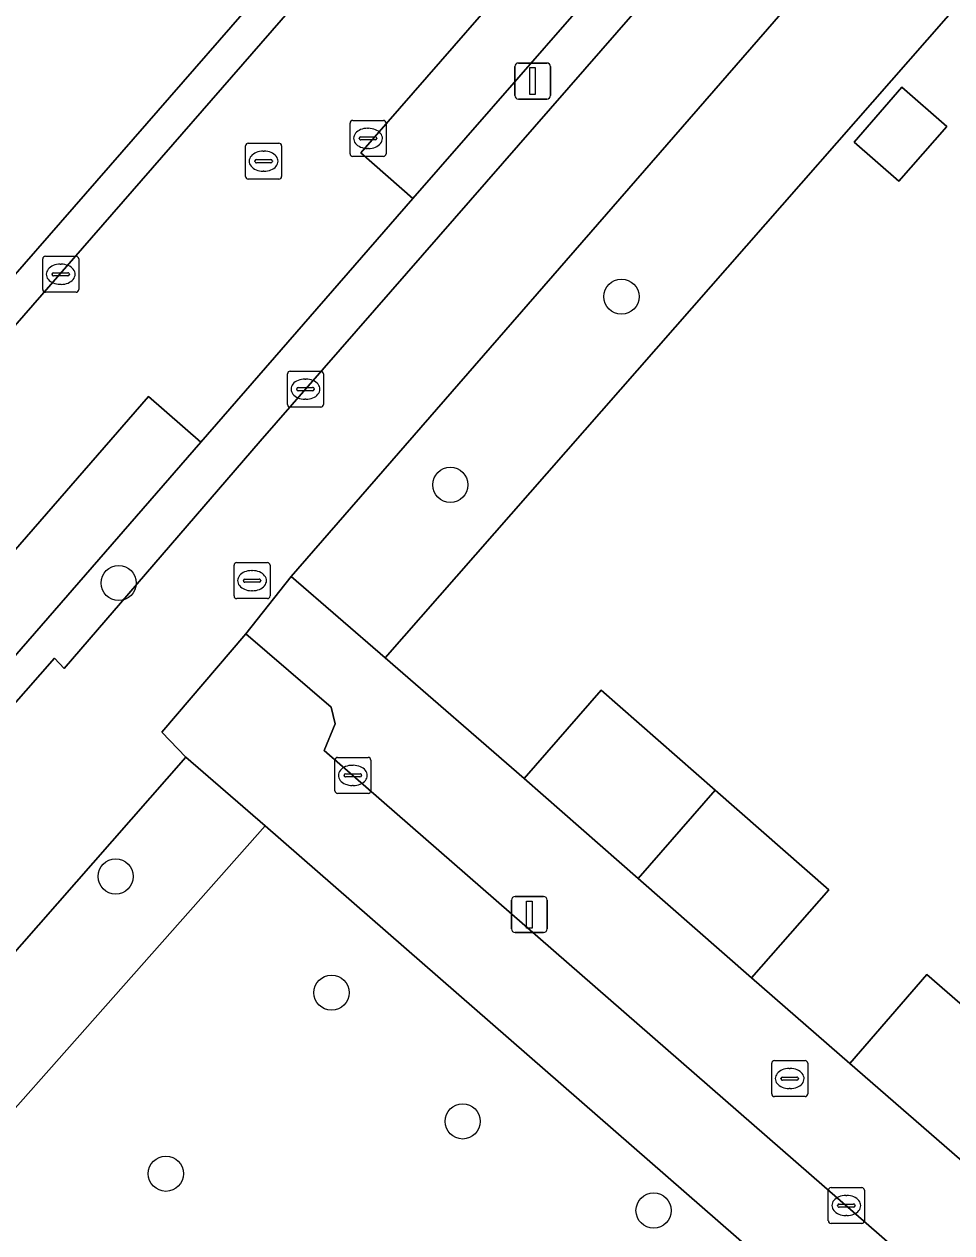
# Model space of a CAD drawing. Extents: x 158472 to 159562, y 388525 to 389606.
# Drawn here: x 158885.42 to 158911.21, y 388781.84 to 388815.42 of the extents above; entities that cross this region are included whole.
import ezdxf

# ---------------------------------------------------------------- set-up
doc = ezdxf.new("R2010")
doc.units = 0
for name, color, linetype in [('IMGEO_Berm_groen', 7, 'Continuous'), ('IMGEO_Boom', 7, 'Continuous'), ('IMGEO_Brandkraan', 7, 'Continuous'), ('IMGEO_Erf', 7, 'Continuous'), ('IMGEO_Fietspad_gesloten', 7, 'Continuous'), ('IMGEO_Groenvoorziening', 7, 'Continuous'), ('IMGEO_Haag', 7, 'Continuous'), ('IMGEO_Kolk', 7, 'Continuous'), ('IMGEO_Lichtmast', 7, 'Continuous'), ('IMGEO_Pand', 7, 'Continuous'), ('IMGEO_Parkeervlak_open', 7, 'Continuous'), ('IMGEO_Rijbaan_lokaal_open', 7, 'Continuous'), ('IMGEO_Rioolput', 7, 'Continuous'), ('IMGEO_Voetpad_open', 7, 'Continuous')]:
    doc.layers.add(name, color=color, linetype=linetype)

msp = doc.modelspace()

# ---------------------------------------------------------------- linework, layer by layer
at = {"layer": 'IMGEO_Berm_groen'}
msp.add_lwpolyline([(158892.117, 388793.148), (158889.917, 388795.054), (158877.157, 388780.522), (158879.294, 388778.679)], close=True, dxfattribs=at)
at = {"layer": 'IMGEO_Boom'}
for centre in [(158902.024, 388807.852), (158897.265, 388802.623), (158888.045, 388799.895), (158887.963, 388791.742), (158893.963, 388788.512), (158897.609, 388784.936), (158889.358, 388783.482), (158902.916, 388782.46)]:
    msp.add_circle(centre, 0.489, dxfattribs=at)
at = {"layer": 'IMGEO_Brandkraan'}
for p, q in [((158885.934, 388808.048), (158885.934, 388808.9)), ((158886.009, 388808.974), (158886.861, 388808.974)), ((158886.935, 388808.9), (158886.935, 388808.048)), ((158886.422, 388808.754), (158886.447, 388808.754)), ((158886.193, 388808.468), (158886.193, 388808.48)), ((158886.631, 388808.431), (158886.233, 388808.431)), ((158886.236, 388808.517), (158886.634, 388808.517)), ((158886.677, 388808.48), (158886.677, 388808.468)), ((158886.861, 388807.974), (158886.009, 388807.974)), ((158886.445, 388808.194), (158886.42, 388808.194))]:
    msp.add_line(p, q, dxfattribs=at)
for points in [[(158885.934, 388808.048), (158885.934, 388808.9)], [(158886.009, 388808.974), (158886.861, 388808.974)], [(158886.935, 388808.9), (158886.935, 388808.048)], [(158886.861, 388807.974), (158886.009, 388807.974)]]:
    msp.add_lwpolyline(points, dxfattribs=at)
for centre, radius, start, end in [((158886.011, 388808.898), 0.0765, 91.552, 178.448), ((158886.011, 388808.898), 0.0765, 91.552, 178.448), ((158886.859, 388808.898), 0.0765, 1.552, 88.448), ((158886.859, 388808.898), 0.0765, 1.552, 88.448), ((158886.233, 388808.477), 0.0403, 85.8775, 175.7526), ((158886.23, 388808.467), 0.0366, 178.938, 274.7102), ((158886.634, 388808.474), 0.043, 264.8664, 352.4533), ((158886.638, 388808.479), 0.0386, 1.7309, 96.639), ((158886.011, 388808.05), 0.0765, 181.552, 268.448), ((158886.011, 388808.05), 0.0765, 181.552, 268.448), ((158886.859, 388808.05), 0.0765, 271.552, 358.448), ((158886.859, 388808.05), 0.0765, 271.552, 358.448)]:
    msp.add_arc(centre, radius, start, end, dxfattribs=at)
for centre, major_axis, ratio, start_param, end_param in [((158886.421, 388808.474), (-0.387, 0.002), 0.722429, 4.712389, 7.853982), ((158886.446, 388808.474), (-0.39, 0.002), 0.717154, 1.570796, 4.712389)]:
    msp.add_ellipse(centre, major_axis=major_axis, ratio=ratio, start_param=start_param, end_param=end_param, dxfattribs=at)
at = {"layer": 'IMGEO_Erf'}
for points in [[(158879.477, 388815.598), (158884.025, 388811.633), (158879.94, 388806.948), (158875.899, 388802.313), (158871.353, 388806.277), (158869.482, 388804.131), (158867.662, 388802.043), (158872.182, 388798.102), (158868.082, 388793.4), (158864.097, 388788.83), (158859.542, 388792.802), (158857.634, 388790.614), (158864.451, 388784.733), (158911.812, 388839.017)], [(158922.086, 388828.178), (158895.45, 388797.816), (158899.316, 388794.468), (158901.461, 388796.915), (158904.624, 388794.142), (158907.785, 388791.371), (158905.64, 388788.924), (158908.37, 388786.546), (158910.517, 388789.015), (158913.763, 388786.192)]]:
    msp.add_lwpolyline(points, dxfattribs=at)
msp.add_lwpolyline([(158909.736, 388811.06), (158908.488, 388812.149), (158909.819, 388813.672), (158911.066, 388812.584)], close=True, dxfattribs=at)
at = {"layer": 'IMGEO_Fietspad_gesloten'}
msp.add_lwpolyline([(158939.547, 388858.13), (158926.586, 388843.327), (158908.631, 388822.912), (158891.98, 388803.837), (158886.534, 388797.524), (158886.262, 388797.803), (158884.323, 388795.61), (158883.327, 388794.483), (158872.522, 388782.263), (158876.002, 388779.209), (158877.157, 388780.522), (158889.917, 388795.054), (158889.244, 388795.75), (158891.577, 388798.482), (158892.838, 388800.078), (158918.64, 388829.712), (158922.701, 388834.313), (158925.978, 388838.056), (158929.322, 388841.85), (158932.045, 388844.827), (158941.937, 388856.138)], dxfattribs=at)
at = {"layer": 'IMGEO_Groenvoorziening'}
for points in [[(158908.631, 388822.912), (158926.586, 388843.327), (158939.547, 388858.13), (158938.627, 388858.934), (158938.477, 388859.066), (158930.791, 388850.245), (158928.977, 388848.164), (158913.904, 388830.865), (158908.033, 388824.128), (158902.113, 388817.333), (158896.228, 388810.579), (158890.332, 388803.813), (158884.464, 388797.078), (158883.671, 388796.168), (158883.813, 388796.047), (158884.323, 388795.61), (158886.262, 388797.803), (158886.534, 388797.524), (158891.98, 388803.837)], [(158905.722, 388781.283), (158892.117, 388793.148), (158879.294, 388778.679), (158890.988, 388768.428), (158894.607, 388772.504), (158896.992, 388770.463), (158901.625, 388775.786), (158900.81, 388776.411), (158902.979, 388778.898), (158903.356, 388778.57)]]:
    msp.add_lwpolyline(points, close=True, dxfattribs=at)
msp.add_lwpolyline([(158918.64, 388829.712), (158892.838, 388800.078), (158895.45, 388797.816), (158922.086, 388828.178), (158920.255, 388829.805)], dxfattribs=at)
at = {"layer": 'IMGEO_Haag'}
msp.add_lwpolyline([(158926.586, 388843.327), (158939.547, 388858.13), (158938.627, 388858.934), (158938.477, 388859.066), (158930.791, 388850.245), (158928.977, 388848.164), (158913.904, 388830.865), (158908.033, 388824.128), (158902.113, 388817.333), (158896.228, 388810.579), (158890.332, 388803.813), (158884.464, 388797.078), (158883.671, 388796.168), (158883.813, 388796.047), (158884.323, 388795.61), (158886.262, 388797.803), (158886.534, 388797.524), (158891.98, 388803.837), (158908.631, 388822.912)], close=True, dxfattribs=at)
msp.add_lwpolyline([(158918.64, 388829.712), (158892.838, 388800.078), (158895.45, 388797.816), (158922.086, 388828.178), (158920.255, 388829.805)], dxfattribs=at)
at = {"layer": 'IMGEO_Kolk'}
for p, q in [((158894.477, 388811.824), (158894.477, 388812.676)), ((158894.552, 388812.75), (158895.404, 388812.75)), ((158895.478, 388812.676), (158895.478, 388811.824)), ((158894.736, 388812.244), (158894.736, 388812.256)), ((158894.779, 388812.293), (158895.177, 388812.293)), ((158894.965, 388812.53), (158894.99, 388812.53)), ((158895.22, 388812.256), (158895.22, 388812.244)), ((158895.174, 388812.207), (158894.776, 388812.207)), ((158894.988, 388811.97), (158894.963, 388811.97)), ((158895.404, 388811.75), (158894.552, 388811.75)), ((158892.738, 388804.856), (158892.738, 388805.708)), ((158892.813, 388805.782), (158893.665, 388805.782)), ((158893.226, 388805.562), (158893.251, 388805.562)), ((158893.739, 388805.708), (158893.739, 388804.856)), ((158892.997, 388805.276), (158892.997, 388805.288)), ((158893.435, 388805.239), (158893.037, 388805.239)), ((158893.04, 388805.325), (158893.438, 388805.325)), ((158893.481, 388805.288), (158893.481, 388805.276)), ((158893.249, 388805.002), (158893.224, 388805.002)), ((158893.665, 388804.782), (158892.813, 388804.782)), ((158894.056, 388794.124), (158894.056, 388794.976)), ((158894.131, 388795.05), (158894.983, 388795.05)), ((158894.544, 388794.83), (158894.569, 388794.83)), ((158895.057, 388794.976), (158895.057, 388794.124)), ((158894.315, 388794.544), (158894.315, 388794.556)), ((158894.753, 388794.507), (158894.355, 388794.507)), ((158894.358, 388794.593), (158894.756, 388794.593)), ((158894.799, 388794.556), (158894.799, 388794.544)), ((158894.567, 388794.27), (158894.542, 388794.27)), ((158894.983, 388794.05), (158894.131, 388794.05)), ((158907.774, 388782.172), (158907.774, 388783.024)), ((158907.849, 388783.098), (158908.701, 388783.098)), ((158908.775, 388783.024), (158908.775, 388782.172)), ((158908.262, 388782.878), (158908.287, 388782.878)), ((158908.033, 388782.592), (158908.033, 388782.604)), ((158908.471, 388782.555), (158908.073, 388782.555)), ((158908.076, 388782.641), (158908.474, 388782.641)), ((158908.517, 388782.604), (158908.517, 388782.592)), ((158908.701, 388782.098), (158907.849, 388782.098)), ((158908.285, 388782.318), (158908.26, 388782.318))]:
    msp.add_line(p, q, dxfattribs=at)
for points in [[(158894.477, 388811.824), (158894.477, 388812.676)], [(158894.552, 388812.75), (158895.404, 388812.75)], [(158895.478, 388812.676), (158895.478, 388811.824)], [(158895.404, 388811.75), (158894.552, 388811.75)], [(158892.738, 388804.856), (158892.738, 388805.708)], [(158892.813, 388805.782), (158893.665, 388805.782)], [(158893.739, 388805.708), (158893.739, 388804.856)], [(158893.665, 388804.782), (158892.813, 388804.782)], [(158894.056, 388794.124), (158894.056, 388794.976)], [(158894.131, 388795.05), (158894.983, 388795.05)], [(158895.057, 388794.976), (158895.057, 388794.124)], [(158894.983, 388794.05), (158894.131, 388794.05)], [(158907.774, 388782.172), (158907.774, 388783.024)], [(158907.849, 388783.098), (158908.701, 388783.098)], [(158908.775, 388783.024), (158908.775, 388782.172)], [(158908.701, 388782.098), (158907.849, 388782.098)]]:
    msp.add_lwpolyline(points, dxfattribs=at)
for centre, radius, start, end in [((158894.554, 388812.674), 0.0765, 91.552, 178.448), ((158894.554, 388812.674), 0.0765, 91.552, 178.448), ((158895.402, 388812.674), 0.0765, 1.552, 88.448), ((158895.402, 388812.674), 0.0765, 1.552, 88.448), ((158894.776, 388812.253), 0.0403, 85.8775, 175.7526), ((158894.773, 388812.243), 0.0366, 178.938, 274.7102), ((158895.177, 388812.25), 0.043, 264.8664, 352.4533), ((158895.181, 388812.255), 0.0386, 1.7309, 96.639), ((158894.554, 388811.826), 0.0765, 181.552, 268.448), ((158894.554, 388811.826), 0.0765, 181.552, 268.448), ((158895.402, 388811.826), 0.0765, 271.552, 358.448), ((158895.402, 388811.826), 0.0765, 271.552, 358.448), ((158892.815, 388805.706), 0.0765, 91.552, 178.448), ((158892.815, 388805.706), 0.0765, 91.552, 178.448), ((158893.663, 388805.706), 0.0765, 1.552, 88.448), ((158893.663, 388805.706), 0.0765, 1.552, 88.448), ((158893.037, 388805.285), 0.0403, 85.8775, 175.7526), ((158893.034, 388805.275), 0.0366, 178.938, 274.7102), ((158893.438, 388805.282), 0.043, 264.8664, 352.4533), ((158893.442, 388805.287), 0.0386, 1.7309, 96.639), ((158892.815, 388804.858), 0.0765, 181.552, 268.448), ((158892.815, 388804.858), 0.0765, 181.552, 268.448), ((158893.663, 388804.858), 0.0765, 271.552, 358.448), ((158893.663, 388804.858), 0.0765, 271.552, 358.448), ((158894.133, 388794.974), 0.0765, 91.552, 178.448), ((158894.133, 388794.974), 0.0765, 91.552, 178.448), ((158894.981, 388794.974), 0.0765, 1.552, 88.448), ((158894.981, 388794.974), 0.0765, 1.552, 88.448), ((158894.355, 388794.553), 0.0403, 85.8775, 175.7526), ((158894.352, 388794.543), 0.0366, 178.938, 274.7102), ((158894.756, 388794.55), 0.043, 264.8664, 352.4533), ((158894.76, 388794.555), 0.0386, 1.7309, 96.639), ((158894.133, 388794.126), 0.0765, 181.552, 268.448), ((158894.133, 388794.126), 0.0765, 181.552, 268.448), ((158894.981, 388794.126), 0.0765, 271.552, 358.448), ((158894.981, 388794.126), 0.0765, 271.552, 358.448), ((158907.851, 388783.022), 0.0765, 91.552, 178.448), ((158907.851, 388783.022), 0.0765, 91.552, 178.448), ((158908.699, 388783.022), 0.0765, 1.552, 88.448), ((158908.699, 388783.022), 0.0765, 1.552, 88.448), ((158908.073, 388782.601), 0.0403, 85.8775, 175.7526), ((158908.07, 388782.591), 0.0366, 178.938, 274.7102), ((158908.474, 388782.598), 0.043, 264.8664, 352.4533), ((158908.478, 388782.603), 0.0386, 1.7309, 96.639), ((158907.851, 388782.174), 0.0765, 181.552, 268.448), ((158907.851, 388782.174), 0.0765, 181.552, 268.448), ((158908.699, 388782.174), 0.0765, 271.552, 358.448), ((158908.699, 388782.174), 0.0765, 271.552, 358.448)]:
    msp.add_arc(centre, radius, start, end, dxfattribs=at)
for centre, major_axis, ratio, start_param, end_param in [((158894.964, 388812.25), (-0.387, 0.002), 0.722429, 4.712389, 7.853982), ((158894.989, 388812.25), (-0.39, 0.002), 0.717154, 1.570796, 4.712389), ((158893.225, 388805.282), (-0.387, 0.002), 0.722429, 4.712389, 7.853982), ((158893.25, 388805.282), (-0.39, 0.002), 0.717154, 1.570796, 4.712389), ((158894.543, 388794.55), (-0.387, 0.002), 0.722429, 4.712389, 7.853982), ((158894.568, 388794.55), (-0.39, 0.002), 0.717154, 1.570796, 4.712389), ((158908.261, 388782.598), (-0.387, 0.002), 0.722429, 4.712389, 7.853982), ((158908.286, 388782.598), (-0.39, 0.002), 0.717154, 1.570796, 4.712389)]:
    msp.add_ellipse(centre, major_axis=major_axis, ratio=ratio, start_param=start_param, end_param=end_param, dxfattribs=at)
at = {"layer": 'IMGEO_Lichtmast'}
for p, q in [((158899.158, 388814.343), (158899.948, 388814.343)), ((158899.948, 388814.343), (158899.158, 388814.343)), ((158899.058, 388813.443), (158899.058, 388814.243)), ((158899.058, 388814.243), (158899.058, 388813.443)), ((158900.048, 388814.243), (158900.048, 388813.443)), ((158900.048, 388813.443), (158900.048, 388814.243)), ((158899.948, 388813.343), (158899.158, 388813.343)), ((158899.158, 388813.343), (158899.948, 388813.343)), ((158898.967, 388790.284), (158898.967, 388791.084)), ((158898.967, 388791.084), (158898.967, 388790.284)), ((158899.067, 388791.184), (158899.857, 388791.184)), ((158899.857, 388791.184), (158899.067, 388791.184)), ((158899.957, 388791.084), (158899.957, 388790.284)), ((158899.957, 388790.284), (158899.957, 388791.084)), ((158899.857, 388790.184), (158899.067, 388790.184)), ((158899.067, 388790.184), (158899.857, 388790.184))]:
    msp.add_line(p, q, dxfattribs=at)
for points in [[(158899.478, 388814.218), (158899.628, 388814.218), (158899.628, 388813.468), (158899.478, 388813.468), (158899.478, 388814.218)], [(158899.387, 388791.059), (158899.537, 388791.059), (158899.537, 388790.309), (158899.387, 388790.309), (158899.387, 388791.059)]]:
    msp.add_lwpolyline(points, dxfattribs=at)
for centre, start, end in [((158899.158, 388814.243), 90, 180), ((158899.158, 388814.243), 90, 180), ((158899.948, 388814.243), 0, 90), ((158899.948, 388814.243), 360, 90), ((158899.158, 388813.443), 180, 270), ((158899.158, 388813.443), 180, 270), ((158899.948, 388813.443), 270, 0), ((158899.948, 388813.443), 270, 0), ((158899.067, 388791.084), 90, 180), ((158899.067, 388791.084), 90, 180), ((158899.857, 388791.084), 0, 90), ((158899.857, 388791.084), 360, 90), ((158899.067, 388790.284), 180, 270), ((158899.067, 388790.284), 180, 270), ((158899.857, 388790.284), 270, 0), ((158899.857, 388790.284), 270, 0)]:
    msp.add_arc(centre, 0.1, start, end, dxfattribs=at)
at = {"layer": 'IMGEO_Pand'}
for points in [[(158908.488, 388812.149), (158909.736, 388811.06), (158911.066, 388812.584), (158909.819, 388813.672)], [(158902.489, 388791.686), (158904.624, 388794.142), (158901.461, 388796.915), (158899.316, 388794.468)], [(158902.489, 388791.686), (158905.64, 388788.924), (158907.785, 388791.371), (158904.624, 388794.142)], [(158913.763, 388786.192), (158910.517, 388789.015), (158908.37, 388786.546), (158911.63, 388783.712)]]:
    msp.add_lwpolyline(points, close=True, dxfattribs=at)
at = {"layer": 'IMGEO_Parkeervlak_open'}
for points in [[(158896.228, 388810.579), (158902.113, 388817.333), (158900.662, 388818.597), (158894.776, 388811.844)], [(158890.332, 388803.813), (158888.88, 388805.079), (158883.011, 388798.345), (158884.464, 388797.078)]]:
    msp.add_lwpolyline(points, close=True, dxfattribs=at)
at = {"layer": 'IMGEO_Rijbaan_lokaal_open'}
for points in [[(158896.228, 388810.579), (158894.776, 388811.844), (158900.662, 388818.597), (158902.113, 388817.333), (158908.033, 388824.128), (158906.584, 388825.391), (158912.453, 388832.13), (158913.904, 388830.865), (158928.977, 388848.164), (158925.739, 388851.017), (158923.631, 388848.586), (158922.361, 388847.122), (158916.285, 388840.115), (158914.973, 388841.243), (158865.195, 388784.143)], [(158872.508, 388783.381), (158872.6, 388783.485), (158871.161, 388784.739), (158877.101, 388791.564), (158878.555, 388790.297), (158882.745, 388795.105), (158883.671, 388796.168), (158884.464, 388797.078), (158883.011, 388798.345), (158888.88, 388805.079), (158890.332, 388803.813), (158896.228, 388810.579)]]:
    msp.add_lwpolyline(points, dxfattribs=at)
msp.add_lwpolyline([(158893.757, 388795.245), (158894.069, 388795.98), (158893.955, 388796.45), (158891.577, 388798.482), (158889.244, 388795.75), (158889.917, 388795.054), (158892.117, 388793.148), (158905.722, 388781.283), (158903.356, 388778.57), (158902.979, 388778.898), (158900.81, 388776.411), (158901.625, 388775.786), (158903.272, 388777.677), (158920.049, 388763.073), (158920.2, 388763.246), (158923.21, 388760.626), (158923.078, 388760.474), (158929.263, 388755.089), (158933.895, 388760.26)], close=True, dxfattribs=at)
at = {"layer": 'IMGEO_Rioolput'}
for p, q in [((158891.575, 388811.19), (158891.575, 388812.042)), ((158891.65, 388812.116), (158892.502, 388812.116)), ((158892.063, 388811.896), (158892.088, 388811.896)), ((158892.576, 388812.042), (158892.576, 388811.19)), ((158891.834, 388811.61), (158891.834, 388811.622)), ((158892.272, 388811.573), (158891.874, 388811.573)), ((158891.877, 388811.659), (158892.275, 388811.659)), ((158892.318, 388811.622), (158892.318, 388811.61)), ((158892.086, 388811.336), (158892.061, 388811.336)), ((158892.502, 388811.116), (158891.65, 388811.116)), ((158891.253, 388799.535), (158891.253, 388800.387)), ((158891.328, 388800.461), (158892.18, 388800.461)), ((158891.741, 388800.241), (158891.766, 388800.241)), ((158892.254, 388800.387), (158892.254, 388799.535)), ((158891.512, 388799.955), (158891.512, 388799.967)), ((158891.95, 388799.918), (158891.552, 388799.918)), ((158891.555, 388800.004), (158891.953, 388800.004)), ((158891.996, 388799.967), (158891.996, 388799.955)), ((158891.764, 388799.681), (158891.739, 388799.681)), ((158892.18, 388799.461), (158891.328, 388799.461)), ((158906.199, 388785.7), (158906.199, 388786.552)), ((158906.274, 388786.626), (158907.126, 388786.626)), ((158906.687, 388786.406), (158906.712, 388786.406)), ((158907.2, 388786.552), (158907.2, 388785.7)), ((158906.458, 388786.12), (158906.458, 388786.132)), ((158906.896, 388786.083), (158906.498, 388786.083)), ((158906.501, 388786.169), (158906.899, 388786.169)), ((158906.942, 388786.132), (158906.942, 388786.12)), ((158906.71, 388785.846), (158906.685, 388785.846)), ((158907.126, 388785.626), (158906.274, 388785.626))]:
    msp.add_line(p, q, dxfattribs=at)
for points in [[(158891.575, 388811.19), (158891.575, 388812.042)], [(158891.65, 388812.116), (158892.502, 388812.116)], [(158892.576, 388812.042), (158892.576, 388811.19)], [(158892.502, 388811.116), (158891.65, 388811.116)], [(158891.253, 388799.535), (158891.253, 388800.387)], [(158891.328, 388800.461), (158892.18, 388800.461)], [(158892.254, 388800.387), (158892.254, 388799.535)], [(158892.18, 388799.461), (158891.328, 388799.461)], [(158906.199, 388785.7), (158906.199, 388786.552)], [(158906.274, 388786.626), (158907.126, 388786.626)], [(158907.2, 388786.552), (158907.2, 388785.7)], [(158907.126, 388785.626), (158906.274, 388785.626)]]:
    msp.add_lwpolyline(points, dxfattribs=at)
for centre, radius, start, end in [((158891.652, 388812.04), 0.0765, 91.552, 178.448), ((158891.652, 388812.04), 0.0765, 91.552, 178.448), ((158892.5, 388812.04), 0.0765, 1.552, 88.448), ((158892.5, 388812.04), 0.0765, 1.552, 88.448), ((158891.874, 388811.619), 0.0403, 85.8775, 175.7526), ((158891.871, 388811.609), 0.0366, 178.938, 274.7102), ((158892.275, 388811.616), 0.043, 264.8664, 352.4533), ((158892.279, 388811.621), 0.0386, 1.7309, 96.639), ((158891.652, 388811.192), 0.0765, 181.552, 268.448), ((158891.652, 388811.192), 0.0765, 181.552, 268.448), ((158892.5, 388811.192), 0.0765, 271.552, 358.448), ((158892.5, 388811.192), 0.0765, 271.552, 358.448), ((158891.33, 388800.385), 0.0765, 91.552, 178.448), ((158891.33, 388800.385), 0.0765, 91.552, 178.448), ((158892.178, 388800.385), 0.0765, 1.552, 88.448), ((158892.178, 388800.385), 0.0765, 1.552, 88.448), ((158891.552, 388799.964), 0.0403, 85.8775, 175.7526), ((158891.549, 388799.954), 0.0366, 178.938, 274.7102), ((158891.953, 388799.961), 0.043, 264.8664, 352.4533), ((158891.957, 388799.966), 0.0386, 1.7309, 96.639), ((158891.33, 388799.537), 0.0765, 181.552, 268.448), ((158891.33, 388799.537), 0.0765, 181.552, 268.448), ((158892.178, 388799.537), 0.0765, 271.552, 358.448), ((158892.178, 388799.537), 0.0765, 271.552, 358.448), ((158906.276, 388786.55), 0.0765, 91.552, 178.448), ((158906.276, 388786.55), 0.0765, 91.552, 178.448), ((158907.124, 388786.55), 0.0765, 1.552, 88.448), ((158907.124, 388786.55), 0.0765, 1.552, 88.448), ((158906.498, 388786.129), 0.0403, 85.8775, 175.7526), ((158906.495, 388786.119), 0.0366, 178.938, 274.7102), ((158906.899, 388786.126), 0.043, 264.8664, 352.4533), ((158906.903, 388786.131), 0.0386, 1.7309, 96.639), ((158906.276, 388785.702), 0.0765, 181.552, 268.448), ((158906.276, 388785.702), 0.0765, 181.552, 268.448), ((158907.124, 388785.702), 0.0765, 271.552, 358.448), ((158907.124, 388785.702), 0.0765, 271.552, 358.448)]:
    msp.add_arc(centre, radius, start, end, dxfattribs=at)
for centre, major_axis, ratio, start_param, end_param in [((158892.062, 388811.616), (-0.387, 0.002), 0.722429, 4.712389, 7.853982), ((158892.087, 388811.616), (-0.39, 0.002), 0.717154, 1.570796, 4.712389), ((158891.74, 388799.961), (-0.387, 0.002), 0.722429, 4.712389, 7.853982), ((158891.765, 388799.961), (-0.39, 0.002), 0.717154, 1.570796, 4.712389), ((158906.686, 388786.126), (-0.387, 0.002), 0.722429, 4.712389, 7.853982), ((158906.711, 388786.126), (-0.39, 0.002), 0.717154, 1.570796, 4.712389)]:
    msp.add_ellipse(centre, major_axis=major_axis, ratio=ratio, start_param=start_param, end_param=end_param, dxfattribs=at)
at = {"layer": 'IMGEO_Voetpad_open'}
for points in [[(158932.289, 388858.569), (158930.295, 388860.304), (158929.092, 388858.899), (158923.245, 388852.106), (158919.136, 388847.412), (158911.812, 388839.017), (158864.451, 388784.733)], [(158865.195, 388784.143), (158914.973, 388841.243), (158921.074, 388848.243), (158922.361, 388847.122), (158923.631, 388848.586), (158922.347, 388849.704), (158928.27, 388856.495), (158929.535, 388855.393), (158932.289, 388858.569)]]:
    msp.add_lwpolyline(points, dxfattribs=at)
msp.add_lwpolyline([(158914.673, 388781.065), (158911.63, 388783.712), (158908.37, 388786.546), (158905.64, 388788.924), (158902.489, 388791.686), (158899.316, 388794.468), (158895.45, 388797.816), (158892.838, 388800.078), (158891.577, 388798.482), (158893.955, 388796.45), (158894.069, 388795.98), (158893.757, 388795.245), (158933.895, 388760.26), (158936.523, 388761.952), (158935.096, 388763.304), (158932.785, 388765.308), (158929.651, 388768.031), (158926.498, 388770.77), (158925.201, 388771.897), (158923.693, 388773.175), (158920.494, 388775.964), (158917.379, 388778.68), (158916.076, 388779.845)], close=True, dxfattribs=at)

doc.saveas('drawing.dxf')
